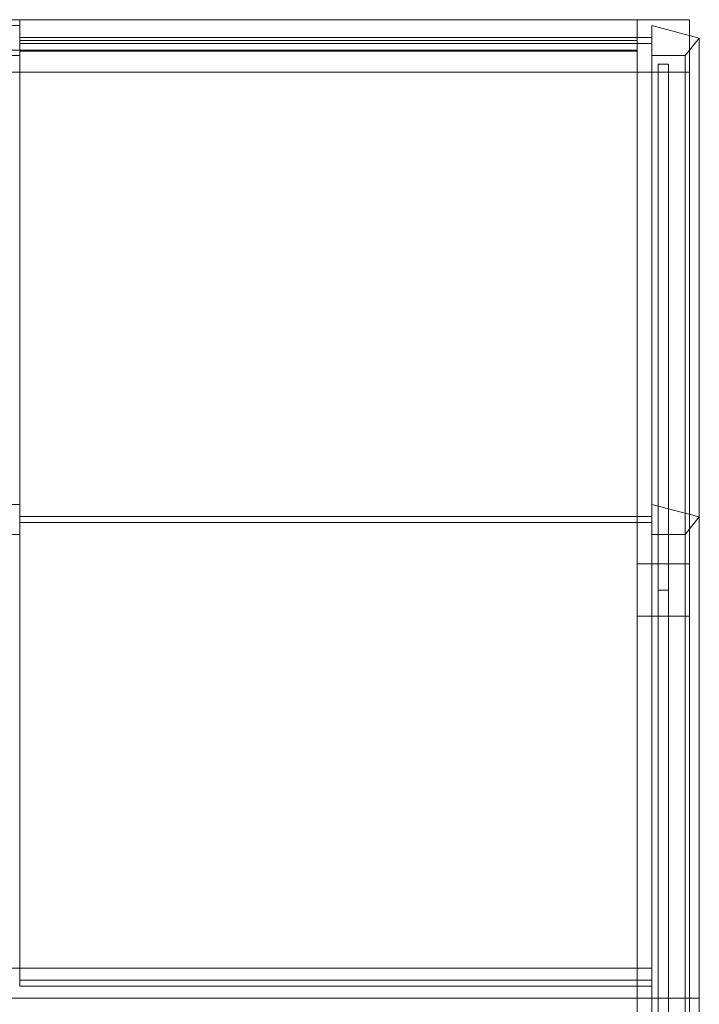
# Model space of a CAD drawing. Header units: millimetres. Extents: x -430348 to -225823, y -86243 to 5084.
# Tile 392 of 656: x -384235 to -383585, y -34346 to -33406. Entities that reach past the tile are written whole.
import ezdxf

# ---------------------------------------------------------------- set-up
doc = ezdxf.new("R2010")
doc.units = ezdxf.units.MM
doc.layers.add('A-GLAZ-CURT', color=52, linetype='Continuous', lineweight=9)
doc.layers.add('A-GLAZ-CWMG', color=51, linetype='Continuous', lineweight=9)

# ---------------------------------------------------------------- blocks, each defined once
blk = doc.blocks.new('System Panel - Glazed-566552-_3D_ Copy 1')
at = {"layer": 'A-GLAZ-CURT', "transparency": 33554471}
mesh = blk.add_polyface(dxfattribs=at)
corners = [(-295, 5), (-295, 5, 1196.41), (295, 5, 1196.41), (295, 5)]
mesh.append_faces([[corners[k] for k in face] for face in [(2, 3, 0, 1)]])
mesh = blk.add_polyface(dxfattribs=at)
corners = [(295, -5), (-295, -5), (-295, 5), (295, 5)]
mesh.append_faces([[corners[k] for k in face] for face in [(0, 1, 2, 3)]])
mesh = blk.add_polyface(dxfattribs=at)
corners = [(-295, -5, 1196.41), (295, -5, 1196.41), (295, 5, 1196.41), (-295, 5, 1196.41)]
mesh.append_faces([[corners[k] for k in face] for face in [(0, 1, 2, 3)]])
mesh = blk.add_polyface(dxfattribs=at)
corners = [(-295, -5), (-295, -5, 1196.41), (-295, 5, 1196.41), (-295, 5)]
mesh.append_faces([[corners[k] for k in face] for face in [(0, 1, 2, 3)]])
mesh = blk.add_polyface(dxfattribs=at)
corners = [(295, -5, 1196.41), (295, -5), (295, 5), (295, 5, 1196.41)]
mesh.append_faces([[corners[k] for k in face] for face in [(0, 1, 2, 3)]])
mesh = blk.add_polyface(dxfattribs=at)
corners = [(-295, -5), (295, -5), (295, -5, 1196.41), (-295, -5, 1196.41)]
mesh.append_faces([[corners[k] for k in face] for face in [(3, 0, 1, 2)]])
blk = doc.blocks.new('System Panel - Door-566740-_3D_ Copy 1')
at = {"layer": 'A-GLAZ-CURT'}
mesh = blk.add_polyface(dxfattribs=at)
corners = [(-365, 5), (-365, 5, 1174.65), (365, 5, 1174.65), (365, 5)]
mesh.append_faces([[corners[k] for k in face] for face in [(2, 3, 0, 1)]])
mesh = blk.add_polyface(dxfattribs=at)
corners = [(365, -5), (-365, -5), (-365, 5), (365, 5)]
mesh.append_faces([[corners[k] for k in face] for face in [(0, 1, 2, 3)]])
mesh = blk.add_polyface(dxfattribs=at)
corners = [(-365, -5, 1174.65), (365, -5, 1174.65), (365, 5, 1174.65), (-365, 5, 1174.65)]
mesh.append_faces([[corners[k] for k in face] for face in [(0, 1, 2, 3)]])
mesh = blk.add_polyface(dxfattribs=at)
corners = [(-365, -5), (-365, -5, 1174.65), (-365, 5, 1174.65), (-365, 5)]
mesh.append_faces([[corners[k] for k in face] for face in [(0, 1, 2, 3)]])
mesh = blk.add_polyface(dxfattribs=at)
corners = [(365, -5, 1174.65), (365, -5), (365, 5), (365, 5, 1174.65)]
mesh.append_faces([[corners[k] for k in face] for face in [(0, 1, 2, 3)]])
mesh = blk.add_polyface(dxfattribs=at)
corners = [(-365, -5), (365, -5), (365, -5, 1174.65), (-365, -5, 1174.65)]
mesh.append_faces([[corners[k] for k in face] for face in [(3, 0, 1, 2)]])
blk = doc.blocks.new('System Panel - Glazed-566544-_3D_ Copy 1')
at = {"layer": 'A-GLAZ-CURT', "transparency": 33554471}
mesh = blk.add_polyface(dxfattribs=at)
corners = [(-235, 5), (-235, 5, 1174.65), (235, 5, 1174.65), (235, 5)]
mesh.append_faces([[corners[k] for k in face] for face in [(2, 3, 0, 1)]])
mesh = blk.add_polyface(dxfattribs=at)
corners = [(235, -5), (-235, -5), (-235, 5), (235, 5)]
mesh.append_faces([[corners[k] for k in face] for face in [(0, 1, 2, 3)]])
mesh = blk.add_polyface(dxfattribs=at)
corners = [(-235, -5, 1174.65), (235, -5, 1174.65), (235, 5, 1174.65), (-235, 5, 1174.65)]
mesh.append_faces([[corners[k] for k in face] for face in [(0, 1, 2, 3)]])
mesh = blk.add_polyface(dxfattribs=at)
corners = [(-235, -5), (-235, -5, 1174.65), (-235, 5, 1174.65), (-235, 5)]
mesh.append_faces([[corners[k] for k in face] for face in [(0, 1, 2, 3)]])
mesh = blk.add_polyface(dxfattribs=at)
corners = [(235, -5, 1174.65), (235, -5), (235, 5), (235, 5, 1174.65)]
mesh.append_faces([[corners[k] for k in face] for face in [(0, 1, 2, 3)]])
mesh = blk.add_polyface(dxfattribs=at)
corners = [(-235, -5), (235, -5), (235, -5, 1174.65), (-235, -5, 1174.65)]
mesh.append_faces([[corners[k] for k in face] for face in [(3, 0, 1, 2)]])
blk = doc.blocks.new('System Panel - Glazed-566754-_3D_ Copy 1')
at = {"layer": 'A-GLAZ-CURT', "transparency": 33554471}
mesh = blk.add_polyface(dxfattribs=at)
corners = [(-301.97, 5), (-301.97, 5, 558.5), (-301.97, 5, 1099.5), (301.97, 5, 1099.5), (301.97, 5, 558.5), (301.97, 5)]
mesh.append_faces([[corners[k] for k in face] for face in [(2, 3, 4, 1)]], dxfattribs={"vtx2": -1})
mesh.append_faces([[corners[k] for k in face] for face in [(4, 5, 0, 1)]], dxfattribs={"vtx3": -1})
mesh = blk.add_polyface(dxfattribs=at)
corners = [(301.97, -5), (-301.97, -5), (-301.97, 5), (301.97, 5)]
mesh.append_faces([[corners[k] for k in face] for face in [(0, 1, 2, 3)]])
mesh = blk.add_polyface(dxfattribs=at)
corners = [(-301.97, -5, 1099.5), (301.97, -5, 1099.5), (301.97, 5, 1099.5), (-301.97, 5, 1099.5)]
mesh.append_faces([[corners[k] for k in face] for face in [(0, 1, 2, 3)]])
mesh = blk.add_polyface(dxfattribs=at)
corners = [(-301.97, -5, 558.5), (-301.97, -5, 1099.5), (-301.97, 5, 1099.5), (-301.97, 5, 558.5)]
mesh.append_faces([[corners[k] for k in face] for face in [(0, 1, 2, 3)]])
mesh = blk.add_polyface(dxfattribs=at)
corners = [(-301.97, -5), (-301.97, -5, 558.5), (-301.97, 5, 558.5), (-301.97, 5)]
mesh.append_faces([[corners[k] for k in face] for face in [(3, 0, 1, 2)]])
mesh = blk.add_polyface(dxfattribs=at)
corners = [(301.97, -5, 558.5), (301.97, -5), (301.97, 5), (301.97, 5, 558.5)]
mesh.append_faces([[corners[k] for k in face] for face in [(3, 0, 1, 2)]])
mesh = blk.add_polyface(dxfattribs=at)
corners = [(301.97, -5, 1099.5), (301.97, -5, 558.5), (301.97, 5, 558.5), (301.97, 5, 1099.5)]
mesh.append_faces([[corners[k] for k in face] for face in [(3, 0, 1, 2)]])
mesh = blk.add_polyface(dxfattribs=at)
corners = [(-301.97, -5), (301.97, -5), (301.97, -5, 558.5), (301.97, -5, 1099.5), (-301.97, -5, 1099.5), (-301.97, -5, 558.5)]
mesh.append_faces([[corners[k] for k in face] for face in [(3, 4, 5, 2)]], dxfattribs={"vtx2": -1})
mesh.append_faces([[corners[k] for k in face] for face in [(5, 0, 1, 2)]], dxfattribs={"vtx3": -1})
blk = doc.blocks.new('System Panel - Glazed-566765-_3D_ Copy 1')
at = {"layer": 'A-GLAZ-CURT', "transparency": 33554471}
mesh = blk.add_polyface(dxfattribs=at)
corners = [(-901.3, 5), (-381.3, 5, 364.11), (8.7, 5, 637.19), (398.7, 5, 364.11), (901.3, 5, 12.19), (398.7, 5, 12.19), (-381.3, 5, 12.19), (-876.3, 5, 12.19), (-876.3, 5)]
mesh.append_faces([[corners[k] for k in face] for face in [(1, 7, 0)]], dxfattribs={"vtx0": -1, "vtx1": -1})
mesh.append_faces([[corners[k] for k in face] for face in [(8, 0, 7)]], dxfattribs={"vtx1": -1})
mesh.append_faces([[corners[k] for k in face] for face in [(6, 7, 1, 5)]], dxfattribs={"vtx1": -1, "vtx2": -1})
mesh.append_faces([[corners[k] for k in face] for face in [(1, 2, 3)]], dxfattribs={"vtx2": -1})
mesh.append_faces([[corners[k] for k in face] for face in [(3, 4, 5, 1)]], dxfattribs={"vtx2": -1, "vtx3": -1})
mesh = blk.add_polyface(dxfattribs=at)
corners = [(398.7, -5, 12.19), (-381.3, -5, 12.19), (-381.3, 5, 12.19), (398.7, 5, 12.19)]
mesh.append_faces([[corners[k] for k in face] for face in [(0, 1, 2, 3)]])
mesh = blk.add_polyface(dxfattribs=at)
corners = [(-381.3, -5, 364.11), (8.7, -5, 637.19), (8.7, 5, 637.19), (-381.3, 5, 364.11)]
mesh.append_faces([[corners[k] for k in face] for face in [(3, 0, 1, 2)]])
mesh = blk.add_polyface(dxfattribs=at)
corners = [(8.7, -5, 637.19), (398.7, -5, 364.11), (398.7, 5, 364.11), (8.7, 5, 637.19)]
mesh.append_faces([[corners[k] for k in face] for face in [(0, 1, 2, 3)]])
mesh = blk.add_polyface(dxfattribs=at)
corners = [(901.3, -5, 12.19), (398.7, -5, 12.19), (398.7, 5, 12.19), (901.3, 5, 12.19)]
mesh.append_faces([[corners[k] for k in face] for face in [(3, 0, 1, 2)]])
mesh = blk.add_polyface(dxfattribs=at)
corners = [(398.7, -5, 364.11), (901.3, -5, 12.19), (901.3, 5, 12.19), (398.7, 5, 364.11)]
mesh.append_faces([[corners[k] for k in face] for face in [(0, 1, 2, 3)]])
mesh = blk.add_polyface(dxfattribs=at)
corners = [(-901.3, -5), (-876.3, -5), (-876.3, -5, 12.19), (-381.3, -5, 12.19), (398.7, -5, 12.19), (901.3, -5, 12.19), (398.7, -5, 364.11), (8.7, -5, 637.19), (-381.3, -5, 364.11)]
mesh.append_faces([[corners[k] for k in face] for face in [(0, 2, 8)]], dxfattribs={"vtx0": -1, "vtx1": -1})
mesh.append_faces([[corners[k] for k in face] for face in [(8, 2, 3, 4)]], dxfattribs={"vtx0": -1, "vtx3": -1})
mesh.append_faces([[corners[k] for k in face] for face in [(0, 1, 2), (4, 5, 6)]], dxfattribs={"vtx2": -1})
mesh.append_faces([[corners[k] for k in face] for face in [(6, 7, 8, 4)]], dxfattribs={"vtx2": -1, "vtx3": -1})
blk = doc.blocks.new('Quad Corner Mullion - Quad Mullion 1-566770-_3D_ Copy 1')
at = {"layer": 'A-GLAZ-CWMG'}
mesh = blk.add_polyface(dxfattribs=at)
corners = [(25, -25), (25, 25), (-25, 25), (-25, -25)]
mesh.append_faces([[corners[k] for k in face] for face in [(3, 0, 1, 2)]])
mesh = blk.add_polyface(dxfattribs=at)
corners = [(25, -25, -1274.65), (-25, -25, -1274.65), (-25, 25, -1274.65), (25, 25, -1274.65)]
mesh.append_faces([[corners[k] for k in face] for face in [(3, 0, 1, 2)]])
mesh = blk.add_polyface(dxfattribs=at)
corners = [(-25, 25), (25, 25), (25, 25, -1274.65), (-25, 25, -1274.65)]
mesh.append_faces([[corners[k] for k in face] for face in [(3, 0, 1, 2)]])
mesh = blk.add_polyface(dxfattribs=at)
corners = [(-25, -25), (-25, 25), (-25, 25, -1274.65), (-25, -25, -1274.65)]
mesh.append_faces([[corners[k] for k in face] for face in [(3, 0, 1, 2)]])
mesh = blk.add_polyface(dxfattribs=at)
corners = [(25, 25), (25, -25), (25, -25, -1274.65), (25, 25, -1274.65)]
mesh.append_faces([[corners[k] for k in face] for face in [(3, 0, 1, 2)]])
mesh = blk.add_polyface(dxfattribs=at)
corners = [(25, -25), (-25, -25), (-25, -25, -1274.65), (25, -25, -1274.65)]
mesh.append_faces([[corners[k] for k in face] for face in [(3, 0, 1, 2)]])
blk = doc.blocks.new('Rectangular Mullion - 25mm x 50mm-566545-_3D_ Copy 1')
at = {"layer": 'A-GLAZ-CWMG'}
mesh = blk.add_polyface(dxfattribs=at)
corners = [(0, 25), (-50, 25), (-50, -25), (0, -25)]
mesh.append_faces([[corners[k] for k in face] for face in [(2, 3, 0, 1)]])
mesh = blk.add_polyface(dxfattribs=at)
corners = [(0, 25, -590), (0, -25, -590), (-50, -25, -590), (-50, 25, -590)]
mesh.append_faces([[corners[k] for k in face] for face in [(0, 1, 2, 3)]])
mesh = blk.add_polyface(dxfattribs=at)
corners = [(-50, 25), (0, 25), (0, 25, -590), (-50, 25, -590)]
mesh.append_faces([[corners[k] for k in face] for face in [(3, 0, 1, 2)]])
mesh = blk.add_polyface(dxfattribs=at)
corners = [(-50, -25), (-50, 25), (-50, 25, -590), (-50, -25, -590)]
mesh.append_faces([[corners[k] for k in face] for face in [(3, 0, 1, 2)]])
mesh = blk.add_polyface(dxfattribs=at)
corners = [(0, 25), (0, -25), (0, -25, -590), (0, 25, -590)]
mesh.append_faces([[corners[k] for k in face] for face in [(3, 0, 1, 2)]])
mesh = blk.add_polyface(dxfattribs=at)
corners = [(0, -25), (-50, -25), (-50, -25, -590), (0, -25, -590)]
mesh.append_faces([[corners[k] for k in face] for face in [(3, 0, 1, 2)]])
blk = doc.blocks.new('Quad Corner Mullion - Quad Mullion 1-566549-_3D_ Copy 1')
at = {"layer": 'A-GLAZ-CWMG'}
mesh = blk.add_polyface(dxfattribs=at)
corners = [(29.41, -4.19, -615), (-16.05, -25, -615), (-16.05, 25, -615), (16.05, 25, -615)]
mesh.append_faces([[corners[k] for k in face] for face in [(2, 3, 0, 1)]])
mesh = blk.add_polyface(dxfattribs=at)
corners = [(-16.05, 25), (16.05, 25), (16.05, 25, -615), (-16.05, 25, -615)]
mesh.append_faces([[corners[k] for k in face] for face in [(3, 0, 1, 2)]])
mesh = blk.add_polyface(dxfattribs=at)
corners = [(-16.05, -25), (-16.05, 25), (-16.05, 25, -615), (-16.05, -25, -615)]
mesh.append_faces([[corners[k] for k in face] for face in [(0, 1, 2, 3)]])
mesh = blk.add_polyface(dxfattribs=at)
corners = [(16.05, 25), (29.41, -4.19), (29.41, -4.19, -615), (16.05, 25, -615)]
mesh.append_faces([[corners[k] for k in face] for face in [(3, 0, 1, 2)]])
mesh = blk.add_polyface(dxfattribs=at)
corners = [(29.41, -4.19), (-16.05, -25), (-16.05, -25, -615), (29.41, -4.19, -615)]
mesh.append_faces([[corners[k] for k in face] for face in [(0, 1, 2, 3)]])
blk = doc.blocks.new('Quad Corner Mullion - Quad Mullion 1-566779-_3D_ Copy 1')
at = {"layer": 'A-GLAZ-CWMG'}
mesh = blk.add_polyface(dxfattribs=at)
corners = [(29.48, 7.9), (-17.51, 25), (-17.51, -25), (17.51, -25)]
mesh.append_faces([[corners[k] for k in face] for face in [(2, 3, 0, 1)]])
mesh = blk.add_polyface(dxfattribs=at)
corners = [(-17.51, 25), (29.48, 7.9), (29.48, 7.9, -628.95), (-17.51, 25, -628.95)]
mesh.append_faces([[corners[k] for k in face] for face in [(0, 1, 2, 3)]])
mesh = blk.add_polyface(dxfattribs=at)
corners = [(-17.51, -25), (-17.51, 25), (-17.51, 25, -628.95), (-17.51, -25, -628.95)]
mesh.append_faces([[corners[k] for k in face] for face in [(0, 1, 2, 3)]])
mesh = blk.add_polyface(dxfattribs=at)
corners = [(29.48, 7.9), (17.51, -25), (17.51, -25, -628.95), (29.48, 7.9, -628.95)]
mesh.append_faces([[corners[k] for k in face] for face in [(3, 0, 1, 2)]])
mesh = blk.add_polyface(dxfattribs=at)
corners = [(17.51, -25), (-17.51, -25), (-17.51, -25, -628.95), (17.51, -25, -628.95)]
mesh.append_faces([[corners[k] for k in face] for face in [(3, 0, 1, 2)]])
blk = doc.blocks.new('Rectangular Mullion - 25mm x 50mm-566539-_3D_ Copy 1')
at = {"layer": 'A-GLAZ-CWMG'}
mesh = blk.add_polyface(dxfattribs=at)
corners = [(0, 25), (-50, 25), (-50, -25), (0, -25)]
mesh.append_faces([[corners[k] for k in face] for face in [(2, 3, 0, 1)]])
mesh = blk.add_polyface(dxfattribs=at)
corners = [(0, 25, -470), (0, -25, -470), (-50, -25, -470), (-50, 25, -470)]
mesh.append_faces([[corners[k] for k in face] for face in [(0, 1, 2, 3)]])
mesh = blk.add_polyface(dxfattribs=at)
corners = [(-50, 25), (0, 25), (0, 25, -470), (-50, 25, -470)]
mesh.append_faces([[corners[k] for k in face] for face in [(3, 0, 1, 2)]])
mesh = blk.add_polyface(dxfattribs=at)
corners = [(-50, -25), (-50, 25), (-50, 25, -470), (-50, -25, -470)]
mesh.append_faces([[corners[k] for k in face] for face in [(3, 0, 1, 2)]])
mesh = blk.add_polyface(dxfattribs=at)
corners = [(0, 25), (0, -25), (0, -25, -470), (0, 25, -470)]
mesh.append_faces([[corners[k] for k in face] for face in [(3, 0, 1, 2)]])
mesh = blk.add_polyface(dxfattribs=at)
corners = [(0, -25), (-50, -25), (-50, -25, -470), (0, -25, -470)]
mesh.append_faces([[corners[k] for k in face] for face in [(3, 0, 1, 2)]])
blk = doc.blocks.new('Rectangular Mullion - 25mm x 50mm-566540-_3D_ Copy 1')
at = {"layer": 'A-GLAZ-CWMG'}
mesh = blk.add_polyface(dxfattribs=at)
corners = [(0, 25), (-50, 25), (-50, -25), (0, -25)]
mesh.append_faces([[corners[k] for k in face] for face in [(2, 3, 0, 1)]])
mesh = blk.add_polyface(dxfattribs=at)
corners = [(0, 25, -730), (0, -25, -730), (-50, -25, -730), (-50, 25, -730)]
mesh.append_faces([[corners[k] for k in face] for face in [(0, 1, 2, 3)]])
mesh = blk.add_polyface(dxfattribs=at)
corners = [(-50, 25), (0, 25), (0, 25, -730), (-50, 25, -730)]
mesh.append_faces([[corners[k] for k in face] for face in [(0, 1, 2, 3)]])
mesh = blk.add_polyface(dxfattribs=at)
corners = [(-50, -25), (-50, 25), (-50, 25, -730), (-50, -25, -730)]
mesh.append_faces([[corners[k] for k in face] for face in [(0, 1, 2, 3)]])
mesh = blk.add_polyface(dxfattribs=at)
corners = [(0, 25), (0, -25), (0, -25, -730), (0, 25, -730)]
mesh.append_faces([[corners[k] for k in face] for face in [(0, 1, 2, 3)]])
mesh = blk.add_polyface(dxfattribs=at)
corners = [(0, -25), (-50, -25), (-50, -25, -730), (0, -25, -730)]
mesh.append_faces([[corners[k] for k in face] for face in [(0, 1, 2, 3)]])
blk = doc.blocks.new('Rectangular Mullion - 25mm x 50mm-566541-_3D_ Copy 1')
at = {"layer": 'A-GLAZ-CWMG'}
mesh = blk.add_polyface(dxfattribs=at)
corners = [(25, 25), (-25, 25), (-25, -25), (25, -25)]
mesh.append_faces([[corners[k] for k in face] for face in [(2, 3, 0, 1)]])
mesh = blk.add_polyface(dxfattribs=at)
corners = [(25, 25, -1274.65), (25, -25, -1274.65), (-25, -25, -1274.65), (-25, 25, -1274.65)]
mesh.append_faces([[corners[k] for k in face] for face in [(0, 1, 2, 3)]])
mesh = blk.add_polyface(dxfattribs=at)
corners = [(-25, 25), (25, 25), (25, 25, -1274.65), (-25, 25, -1274.65)]
mesh.append_faces([[corners[k] for k in face] for face in [(3, 0, 1, 2)]])
mesh = blk.add_polyface(dxfattribs=at)
corners = [(-25, -25), (-25, 25), (-25, 25, -1274.65), (-25, -25, -1274.65)]
mesh.append_faces([[corners[k] for k in face] for face in [(3, 0, 1, 2)]])
mesh = blk.add_polyface(dxfattribs=at)
corners = [(25, 25), (25, -25), (25, -25, -1274.65), (25, 25, -1274.65)]
mesh.append_faces([[corners[k] for k in face] for face in [(3, 0, 1, 2)]])
mesh = blk.add_polyface(dxfattribs=at)
corners = [(25, -25), (-25, -25), (-25, -25, -1274.65), (25, -25, -1274.65)]
mesh.append_faces([[corners[k] for k in face] for face in [(3, 0, 1, 2)]])
blk = doc.blocks.new('Rectangular Mullion - 25mm x 50mm-566542-_3D_ Copy 1')
at = {"layer": 'A-GLAZ-CWMG'}
mesh = blk.add_polyface(dxfattribs=at)
corners = [(25, 25), (-25, 25), (-25, -25), (25, -25)]
mesh.append_faces([[corners[k] for k in face] for face in [(2, 3, 0, 1)]])
mesh = blk.add_polyface(dxfattribs=at)
corners = [(25, 25, -470), (25, -25, -470), (-25, -25, -470), (-25, 25, -470)]
mesh.append_faces([[corners[k] for k in face] for face in [(0, 1, 2, 3)]])
mesh = blk.add_polyface(dxfattribs=at)
corners = [(-25, 25), (25, 25), (25, 25, -470), (-25, 25, -470)]
mesh.append_faces([[corners[k] for k in face] for face in [(3, 0, 1, 2)]])
mesh = blk.add_polyface(dxfattribs=at)
corners = [(-25, -25), (-25, 25), (-25, 25, -470), (-25, -25, -470)]
mesh.append_faces([[corners[k] for k in face] for face in [(3, 0, 1, 2)]])
mesh = blk.add_polyface(dxfattribs=at)
corners = [(25, 25), (25, -25), (25, -25, -470), (25, 25, -470)]
mesh.append_faces([[corners[k] for k in face] for face in [(3, 0, 1, 2)]])
mesh = blk.add_polyface(dxfattribs=at)
corners = [(25, -25), (-25, -25), (-25, -25, -470), (25, -25, -470)]
mesh.append_faces([[corners[k] for k in face] for face in [(3, 0, 1, 2)]])
blk = doc.blocks.new('Rectangular Mullion - 25mm x 50mm-566543-_3D_ Copy 1')
at = {"layer": 'A-GLAZ-CWMG'}
mesh = blk.add_polyface(dxfattribs=at)
corners = [(25, 25), (-25, 25), (-25, -25), (25, -25)]
mesh.append_faces([[corners[k] for k in face] for face in [(2, 3, 0, 1)]])
mesh = blk.add_polyface(dxfattribs=at)
corners = [(25, 25, -730), (25, -25, -730), (-25, -25, -730), (-25, 25, -730)]
mesh.append_faces([[corners[k] for k in face] for face in [(0, 1, 2, 3)]])
mesh = blk.add_polyface(dxfattribs=at)
corners = [(-25, 25), (25, 25), (25, 25, -730), (-25, 25, -730)]
mesh.append_faces([[corners[k] for k in face] for face in [(0, 1, 2, 3)]])
mesh = blk.add_polyface(dxfattribs=at)
corners = [(-25, -25), (-25, 25), (-25, 25, -730), (-25, -25, -730)]
mesh.append_faces([[corners[k] for k in face] for face in [(0, 1, 2, 3)]])
mesh = blk.add_polyface(dxfattribs=at)
corners = [(25, 25), (25, -25), (25, -25, -730), (25, 25, -730)]
mesh.append_faces([[corners[k] for k in face] for face in [(0, 1, 2, 3)]])
mesh = blk.add_polyface(dxfattribs=at)
corners = [(25, -25), (-25, -25), (-25, -25, -730), (25, -25, -730)]
mesh.append_faces([[corners[k] for k in face] for face in [(0, 1, 2, 3)]])
blk = doc.blocks.new('Quad Corner Mullion - Quad Mullion 1-566780-_3D_ Copy 1')
at = {"layer": 'A-GLAZ-CWMG'}
mesh = blk.add_polyface(dxfattribs=at)
corners = [(29.41, -4.19), (16.05, 25), (-16.05, 25), (-16.05, -25)]
mesh.append_faces([[corners[k] for k in face] for face in [(0, 1, 2, 3)]])
mesh = blk.add_polyface(dxfattribs=at)
corners = [(-16.05, 25), (16.05, 25), (16.05, 25, -558.5), (-16.05, 25, -558.5)]
mesh.append_faces([[corners[k] for k in face] for face in [(0, 1, 2, 3)]])
mesh = blk.add_polyface(dxfattribs=at)
corners = [(-16.05, -25), (-16.05, 25), (-16.05, 25, -558.5), (-16.05, -25, -558.5)]
mesh.append_faces([[corners[k] for k in face] for face in [(0, 1, 2, 3)]])
mesh = blk.add_polyface(dxfattribs=at)
corners = [(16.05, 25), (29.41, -4.19), (29.41, -4.19, -558.5), (16.05, 25, -558.5)]
mesh.append_faces([[corners[k] for k in face] for face in [(0, 1, 2, 3)]])
mesh = blk.add_polyface(dxfattribs=at)
corners = [(29.41, -4.19), (-16.05, -25), (-16.05, -25, -558.5), (29.41, -4.19, -558.5)]
mesh.append_faces([[corners[k] for k in face] for face in [(0, 1, 2, 3)]])
blk = doc.blocks.new('Quad Corner Mullion - Quad Mullion 1-566781-_3D_ Copy 1')
at = {"layer": 'A-GLAZ-CWMG'}
mesh = blk.add_polyface(dxfattribs=at)
corners = [(-16.05, 25, -17.51), (16.05, 25, -17.51), (16.05, 25, -558.5), (-16.05, 25, -558.5)]
mesh.append_faces([[corners[k] for k in face] for face in [(0, 1, 2, 3)]])
mesh = blk.add_polyface(dxfattribs=at)
corners = [(-16.05, -25, 17.51), (-16.05, 25, -17.51), (-16.05, 25, -558.5), (-16.05, -25, -558.5)]
mesh.append_faces([[corners[k] for k in face] for face in [(3, 0, 1, 2)]])
mesh = blk.add_polyface(dxfattribs=at)
corners = [(29.41, -4.19, 2.94), (16.05, 25, -17.51), (-16.05, 25, -17.51), (-16.05, -25, 17.51)]
mesh.append_faces([[corners[k] for k in face] for face in [(2, 3, 0, 1)]])
mesh = blk.add_polyface(dxfattribs=at)
corners = [(16.05, 25, -17.51), (29.41, -4.19, 2.94), (29.41, -4.19, -558.5), (16.05, 25, -558.5)]
mesh.append_faces([[corners[k] for k in face] for face in [(0, 1, 2, 3)]])
mesh = blk.add_polyface(dxfattribs=at)
corners = [(29.41, -4.19, 2.94), (-16.05, -25, 17.51), (-16.05, -25, -558.5), (29.41, -4.19, -558.5)]
mesh.append_faces([[corners[k] for k in face] for face in [(0, 1, 2, 3)]])
blk = doc.blocks.new('Quad Corner Mullion - Quad Mullion 1-566783-_3D_ Copy 1')
at = {"layer": 'A-GLAZ-CWMG'}
mesh = blk.add_polyface(dxfattribs=at)
corners = [(-16.05, 25), (16.05, 25), (16.05, 25, -541), (-16.05, 25, -541)]
mesh.append_faces([[corners[k] for k in face] for face in [(0, 1, 2, 3)]])
mesh = blk.add_polyface(dxfattribs=at)
corners = [(-16.05, -25), (-16.05, 25), (-16.05, 25, -541), (-16.05, -25, -576.01)]
mesh.append_faces([[corners[k] for k in face] for face in [(0, 1, 2, 3)]])
mesh = blk.add_polyface(dxfattribs=at)
corners = [(29.41, -4.19, -561.44), (-16.05, -25, -576.01), (-16.05, 25, -541), (16.05, 25, -541)]
mesh.append_faces([[corners[k] for k in face] for face in [(0, 1, 2, 3)]])
mesh = blk.add_polyface(dxfattribs=at)
corners = [(16.05, 25), (29.41, -4.19), (29.41, -4.19, -561.44), (16.05, 25, -541)]
mesh.append_faces([[corners[k] for k in face] for face in [(3, 0, 1, 2)]])
mesh = blk.add_polyface(dxfattribs=at)
corners = [(29.41, -4.19), (-16.05, -25), (-16.05, -25, -576.01), (29.41, -4.19, -561.44)]
mesh.append_faces([[corners[k] for k in face] for face in [(3, 0, 1, 2)]])
blk = doc.blocks.new('Rectangular Mullion - 25mm x 50mm-566751-_3D_ Copy 1')
at = {"layer": 'A-GLAZ-CWMG'}
mesh = blk.add_polyface(dxfattribs=at)
corners = [(25, 25, -558.5), (25, -25, -558.5), (-25, -25, -558.5), (-25, 25, -558.5)]
mesh.append_faces([[corners[k] for k in face] for face in [(0, 1, 2, 3)]])
mesh = blk.add_polyface(dxfattribs=at)
corners = [(-25, 25), (25, 25), (25, 25, -558.5), (-25, 25, -558.5)]
mesh.append_faces([[corners[k] for k in face] for face in [(3, 0, 1, 2)]])
mesh = blk.add_polyface(dxfattribs=at)
corners = [(-25, -25), (-25, 25), (-25, 25, -558.5), (-25, -25, -558.5)]
mesh.append_faces([[corners[k] for k in face] for face in [(3, 0, 1, 2)]])
mesh = blk.add_polyface(dxfattribs=at)
corners = [(25, 25), (25, -25), (25, -25, -558.5), (25, 25, -558.5)]
mesh.append_faces([[corners[k] for k in face] for face in [(3, 0, 1, 2)]])
mesh = blk.add_polyface(dxfattribs=at)
corners = [(25, -25), (-25, -25), (-25, -25, -558.5), (25, -25, -558.5)]
mesh.append_faces([[corners[k] for k in face] for face in [(3, 0, 1, 2)]])

msp = doc.modelspace()

# ---------------------------------------------------------------- block references
at = {"layer": 'A-GLAZ-CURT', "transparency": 33554471, "extrusion": (0, -0.819152, 0.573576), "rotation": 180}
msp.add_blockref('System Panel - Glazed-566754-_3D_ Copy 1', (-383932.85, 29958.28, 61782.13), dxfattribs=at)
at = {"layer": 'A-GLAZ-CURT', "transparency": 33554471}
for name, p, rotation in [('System Panel - Glazed-566552-_3D_ Copy 1', (-383939.83, -33430.59, 58768.2), 180), ('System Panel - Glazed-566765-_3D_ Copy 1', (-383619.83, -34349.3, 59980.66), 90), ('System Panel - Glazed-566544-_3D_ Copy 1', (-383619.83, -33690.59, 58768.2), 90)]:
    msp.add_blockref(name, p, dxfattribs=dict(at, rotation=rotation))
at = {"layer": 'A-GLAZ-CURT', "rotation": 90}
msp.add_blockref('System Panel - Door-566740-_3D_ Copy 1', (-383619.83, -34340.59, 58768.2), dxfattribs=at)
at = {"layer": 'A-GLAZ-CWMG', "extrusion": (0, -0.819152, 0.573576), "rotation": 180}
msp.add_blockref('Rectangular Mullion - 25mm x 50mm-566751-_3D_ Copy 1', (-384259.83, 29958.28, 62340.63), dxfattribs=at)
at = {"layer": 'A-GLAZ-CWMG', "extrusion": (-1, 0, 0), "rotation": 90}
msp.add_blockref('Quad Corner Mullion - Quad Mullion 1-566549-_3D_ Copy 1', (33430.59, 59980.66, 384259.83), dxfattribs=at)
at = {"layer": 'A-GLAZ-CWMG', "extrusion": (1, 0, 0)}
for name, p, rotation in [('Rectangular Mullion - 25mm x 50mm-566545-_3D_ Copy 1', (-33430.59, 58718.2, -383644.83), 270), ('Quad Corner Mullion - Quad Mullion 1-566779-_3D_ Copy 1', (-34340.59, 60617.85, -383630.88), 145.0000000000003)]:
    msp.add_blockref(name, p, dxfattribs=dict(at, rotation=rotation))
at = {"layer": 'A-GLAZ-CWMG', "extrusion": (0, 0, -1), "rotation": 90}
for name, p in [('Quad Corner Mullion - Quad Mullion 1-566770-_3D_ Copy 1', (383619.83, -33430.59, -58718.2)), ('Rectangular Mullion - 25mm x 50mm-566541-_3D_ Copy 1', (383619.83, -33950.59, -58718.2))]:
    msp.add_blockref(name, p, dxfattribs=at)
at = {"layer": 'A-GLAZ-CWMG', "extrusion": (0, 0.819152, -0.573576), "rotation": 180}
for name, p in [('Quad Corner Mullion - Quad Mullion 1-566780-_3D_ Copy 1', (383614.83, 29958.28, -61782.13)), ('Quad Corner Mullion - Quad Mullion 1-566783-_3D_ Copy 1', (383614.83, 29958.28, -62340.63))]:
    msp.add_blockref(name, p, dxfattribs=at)
at = {"layer": 'A-GLAZ-CWMG', "extrusion": (0, -1, 0), "rotation": 270}
for name, p in [('Rectangular Mullion - 25mm x 50mm-566539-_3D_ Copy 1', (-383619.83, 58718.2, 33925.59)), ('Rectangular Mullion - 25mm x 50mm-566540-_3D_ Copy 1', (-383619.83, 58718.2, 34705.59))]:
    msp.add_blockref(name, p, dxfattribs=at)
at = {"layer": 'A-GLAZ-CWMG', "extrusion": (0, 1, 0), "rotation": 90}
for name, p in [('Rectangular Mullion - 25mm x 50mm-566542-_3D_ Copy 1', (383619.83, 59967.85, -33455.59)), ('Rectangular Mullion - 25mm x 50mm-566543-_3D_ Copy 1', (383619.83, 59967.85, -33975.59))]:
    msp.add_blockref(name, p, dxfattribs=at)
at = {"layer": 'A-GLAZ-CWMG', "extrusion": (0, 0.819152, 0.573576), "rotation": 180}
msp.add_blockref('Quad Corner Mullion - Quad Mullion 1-566781-_3D_ Copy 1', (383614.83, 69352.19, 6638.8), dxfattribs=at)

doc.saveas('drawing.dxf')
